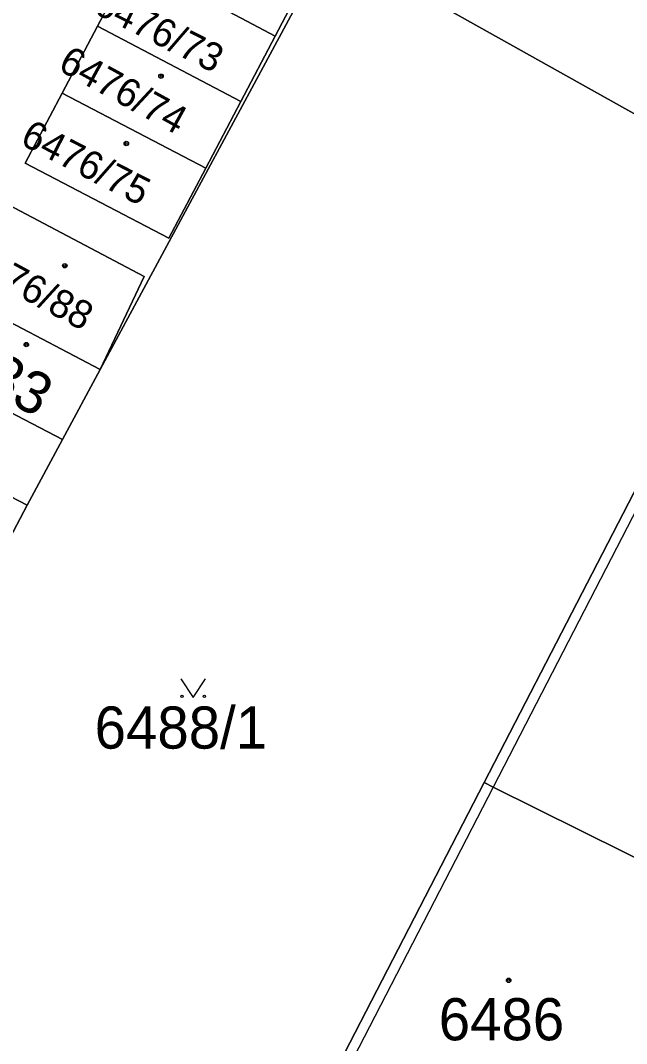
# Model space of a CAD drawing. Extents: x -596233 to -595156, y -1161235 to -1159375.
# Drawn here: x -595791.81 to -595767.38, y -1159674.54 to -1159633.29 of the extents above; entities that cross this region are included whole.
import ezdxf

# ---------------------------------------------------------------- set-up
doc = ezdxf.new("R2010")
doc.units = 0
for name, color, linetype in [('KN_CAR_KR', 7, 'Continuous'), ('KN_KULTURY', 7, 'Continuous'), ('KN_PARC_CIS_POZ', 7, 'Continuous'), ('KN_PARC_CIS_STAV', 7, 'Continuous'), ('KN_PARC_PLOCHA', 7, 'Continuous'), ('parcely_l', 7, 'Continuous')]:
    doc.layers.add(name, color=color, linetype=linetype)

msp = doc.modelspace()

# ---------------------------------------------------------------- linework, layer by layer
at = {"layer": 'KN_CAR_KR'}
for points in [[(-595765.19, -1159649.54), (-595772.76, -1159664.2)], [(-595772.76, -1159664.2), (-595780.12, -1159678.47)]]:
    msp.add_lwpolyline(points, dxfattribs=at)
at = {"layer": 'KN_KULTURY'}
msp.add_lwpolyline([(-595785.3418, -1159659.8416), (-595784.8418, -1159660.5916), (-595784.3418, -1159659.8416)], dxfattribs=at)
for centre, radius in [((-595786.14, -1159635.54), 0.09), ((-595786.14, -1159635.54), 0.0398), ((-595787.54, -1159638.25), 0.09), ((-595787.54, -1159638.25), 0.0398), ((-595790.02, -1159643.18), 0.09), ((-595790.02, -1159643.18), 0.0398), ((-595791.57, -1159646.36), 0.09), ((-595791.57, -1159646.36), 0.0398), ((-595785.292, -1159660.5414), 0.05), ((-595784.3926, -1159660.5414), 0.05), ((-595772.13, -1159671.99), 0.09), ((-595772.13, -1159671.99), 0.0398)]:
    msp.add_circle(centre, radius, dxfattribs=at)
at = {"layer": 'KN_PARC_PLOCHA'}
for points in [[(-595740.01, -1159652.19), (-595779.33, -1159630.18), (-595770.64, -1159615.77), (-595769.71, -1159616.26), (-595767.41, -1159611.94), (-595765.89, -1159609.08)], [(-595779.33, -1159630.18), (-595788.59, -1159647.37), (-595786.82, -1159643.61), (-595792.29, -1159640.73), (-595794.08, -1159644.49), (-595802.72, -1159639.95), (-595808.55, -1159636.89), (-595813.65, -1159634.21), (-595820.5, -1159631.07)], [(-595764.82, -1159647.94), (-595773.12, -1159664.02), (-595780.48, -1159678.29), (-595788.35, -1159693.54), (-595807.99, -1159683.46), (-595807.18, -1159681.96), (-595805.76, -1159679.31), (-595804.34, -1159676.66), (-595802.91, -1159674.02), (-595801.49, -1159671.37), (-595800.07, -1159668.72), (-595798.65, -1159666.08), (-595797.22, -1159663.43), (-595795.8, -1159660.78), (-595794.38, -1159658.13), (-595792.95, -1159655.49), (-595791.53, -1159652.84), (-595790.11, -1159650.19), (-595788.59, -1159647.37), (-595779.33, -1159630.18), (-595740.01, -1159652.19)], [(-595787.3, -1159630.86), (-595788.7, -1159633.52), (-595790.13, -1159636.22), (-595791.62, -1159639.05), (-595785.82, -1159642.07), (-595784.34, -1159639.25), (-595782.93, -1159636.56), (-595781.54, -1159633.92), (-595780.15, -1159631.27)]]:
    msp.add_lwpolyline(points, dxfattribs=at)
for points in [[(-595780.15, -1159631.27), (-595781.54, -1159633.92), (-595787.3, -1159630.86), (-595785.9, -1159628.2)], [(-595781.54, -1159633.92), (-595782.93, -1159636.56), (-595788.7, -1159633.52), (-595787.3, -1159630.86)], [(-595782.93, -1159636.56), (-595784.34, -1159639.25), (-595790.13, -1159636.22), (-595788.7, -1159633.52)], [(-595784.34, -1159639.25), (-595785.82, -1159642.07), (-595791.62, -1159639.05), (-595790.13, -1159636.22)], [(-595788.59, -1159647.37), (-595794.08, -1159644.49), (-595792.29, -1159640.73), (-595786.82, -1159643.61)], [(-595788.59, -1159647.37), (-595790.11, -1159650.19), (-595795.6, -1159647.32), (-595794.08, -1159644.49)], [(-595757.83, -1159661.39), (-595759.32, -1159660.68), (-595763.5, -1159668.81), (-595763.85, -1159668.63), (-595772.76, -1159664.2), (-595773.12, -1159664.02), (-595764.82, -1159647.94), (-595763.09, -1159648.82), (-595761.71, -1159646.12), (-595757.25, -1159648.33), (-595758.19, -1159650.18), (-595753.43, -1159652.53)], [(-595790.11, -1159650.19), (-595791.53, -1159652.84), (-595797.03, -1159649.98), (-595795.6, -1159647.32)], [(-595791.53, -1159652.84), (-595792.95, -1159655.49), (-595798.46, -1159652.63), (-595797.03, -1159649.98)], [(-595763.5, -1159668.81), (-595770.87, -1159683.16), (-595771.23, -1159682.98), (-595780.12, -1159678.47), (-595780.48, -1159678.29), (-595773.12, -1159664.02), (-595772.76, -1159664.2), (-595763.85, -1159668.63)]]:
    msp.add_lwpolyline(points, close=True, dxfattribs=at)
at = {"layer": 'parcely_l'}
for points in [[(-595779.33, -1159630.18), (-595788.59, -1159647.37)], [(-595740.01, -1159652.19), (-595779.33, -1159630.18)], [(-595788.7, -1159633.52), (-595787.3, -1159630.86)], [(-595787.3, -1159630.86), (-595781.54, -1159633.92)], [(-595780.15, -1159631.27), (-595781.54, -1159633.92)], [(-595788.7, -1159633.52), (-595790.13, -1159636.22)], [(-595782.93, -1159636.56), (-595788.7, -1159633.52)], [(-595781.54, -1159633.92), (-595782.93, -1159636.56)], [(-595784.34, -1159639.25), (-595785.82, -1159642.07), (-595791.62, -1159639.05), (-595790.13, -1159636.22)], [(-595790.13, -1159636.22), (-595784.34, -1159639.25)], [(-595784.34, -1159639.25), (-595782.93, -1159636.56)], [(-595794.08, -1159644.49), (-595792.29, -1159640.73), (-595786.82, -1159643.61), (-595788.59, -1159647.37)], [(-595794.08, -1159644.49), (-595788.59, -1159647.37)], [(-595757.83, -1159661.39), (-595753.43, -1159652.53), (-595758.19, -1159650.18), (-595757.25, -1159648.33), (-595761.71, -1159646.12), (-595763.09, -1159648.82), (-595764.82, -1159647.94), (-595773.12, -1159664.02)], [(-595790.11, -1159650.19), (-595795.6, -1159647.32)], [(-595788.59, -1159647.37), (-595790.11, -1159650.19)], [(-595797.03, -1159649.98), (-595791.53, -1159652.84)], [(-595790.11, -1159650.19), (-595791.53, -1159652.84)], [(-595791.53, -1159652.84), (-595792.95, -1159655.49)], [(-595780.48, -1159678.29), (-595773.12, -1159664.02)], [(-595773.12, -1159664.02), (-595772.76, -1159664.2), (-595763.85, -1159668.63), (-595763.5, -1159668.81)]]:
    msp.add_lwpolyline(points, dxfattribs=at)

# ---------------------------------------------------------------- texts
at = {"layer": 'KN_PARC_CIS_POZ'}
msp.add_text('6488/1', height=1.7, dxfattribs=at).set_placement((-595788.8166, -1159662.65))
at = {"layer": 'KN_PARC_CIS_STAV'}
for s, height, rotation, p in [('6476/73', 1.14, 333.32706, (-595788.9256, -1159632.9542)), ('6476/74', 1.14, 331.25416, (-595790.3417, -1159635.2625)), ('6476/75', 1.14, 332.71455, (-595791.8672, -1159638.258)), ('6476/88', 1.14, 331.64546, (-595794.1341, -1159643.2053)), ('6433', 1.7, 331.4003, (-595795.5764, -1159646.8981))]:
    msp.add_text(s, height=height, rotation=rotation, dxfattribs=at).set_placement(p)
msp.add_text('6486', height=1.7, dxfattribs=at).set_placement((-595774.9466, -1159674.41))

doc.saveas('drawing.dxf')
